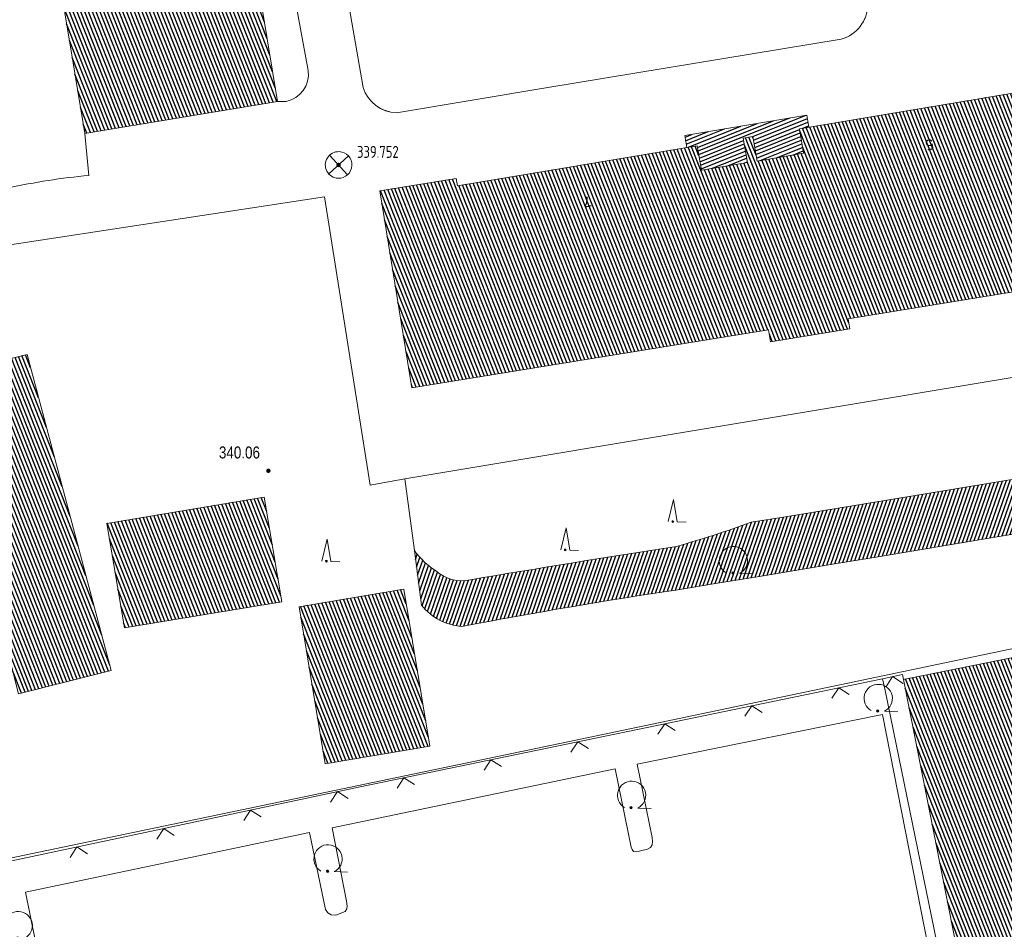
# Model space of a CAD drawing. Header units: metres. Extents: x 345144 to 348639, y 5629211 to 5635235.
# Tile 954 of 1056: x 347796 to 347851, y 5630851 to 5630902. Entities that reach past the tile are written whole.
import ezdxf
from ezdxf.enums import TextEntityAlignment as Align

# ---------------------------------------------------------------- set-up
doc = ezdxf.new("R2010")
doc.units = ezdxf.units.M
doc.header["$MEASUREMENT"] = 0
for name, color, linetype in [('011 Gebäude', 7, 'Continuous'), ('028 Geländeform', 7, 'Continuous'), ('028 Geländeform Ausg.', 7, 'Continuous'), ('065-066 Ver_Entsorgung', 7, 'Continuous'), ('065-066 Ver_Entsorgung Ausg.', 7, 'Continuous'), ('081-083 Topographie', 7, 'Continuous'), ('AX Flurstück', 7, 'Continuous'), ('AX Gebäude', 7, 'Continuous'), ('Definitionslinie', 7, 'Continuous'), ('Präsentationsobjekt -Text (punktförmig)', 7, 'Continuous')]:
    doc.layers.add(name, color=color, linetype=linetype)
doc.styles.add('ARIAL', font='arial.ttf', dxfattribs={"height": 1})
doc.styles.add('DIN-6776-IT', font='txt', dxfattribs={"height": 1})
pattern_1 = [(111.5294117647, (0, 0), (-0.186045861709, -0.07339575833), [])]

# ---------------------------------------------------------------- blocks, each defined once
blk = doc.blocks.new('alk_3504_nrw')
at = {"color": 134, "lineweight": 5, "true_color": 0x00b2b2, "flags": 128}
for points in [[(-0.729333, -0.684), (-0.707333, -0.707333), (0.707333, 0.707333)], [(-0.707333, 0.707333), (0.707333, -0.707333)]]:
    blk.add_lwpolyline(points, dxfattribs=at)
at = {"color": 134, "lineweight": 5, "true_color": 0x00b2b2}
for start, end in [(90, -90), (-90, 90)]:
    blk.add_arc((0, 0), 1, start, end, dxfattribs=at)
blk = doc.blocks.new('alk_043x_nrw')
h = blk.add_hatch(color=7)
edge = h.paths.add_edge_path(flags=0)
edge.add_arc((0, 0), 1, 180, 360, ccw=False)
edge.add_arc((0, 0), 1, 0, 180, ccw=False)
blk = doc.blocks.new('alk_7100_nrwx2')
at = {"true_color": 0x2e2e2e}
h = blk.add_hatch(color=250, dxfattribs=at)
edge = h.paths.add_edge_path(flags=0)
edge.add_arc((0.024073, -0.597267), 0.057254, 180, 360, ccw=False)
edge.add_arc((0.024073, -0.597267), 0.057255, 0, 180, ccw=False)
at = {"color": 250, "lineweight": 5, "true_color": 0x2e2e2e, "flags": 128}
blk.add_lwpolyline([(0.349382, -0.597267), (1, -0.597267)], dxfattribs=at)
at = {"color": 250, "lineweight": 5, "true_color": 0x2e2e2e}
for centre, radius, start, end in [((0.024073, 0.012362), 0.690995, -61.9148169, -118.0851831), ((0.024073, -0.597267), 0.057255, 0, 180), ((0.024073, -0.597267), 0.057254, 180, 0)]:
    blk.add_arc(centre, radius, start, end, dxfattribs=at)
blk = doc.blocks.new('alk_7200_nrwx2')
at = {"true_color": 0x2e2e2e}
h = blk.add_hatch(color=250, dxfattribs=at)
edge = h.paths.add_edge_path(flags=0)
edge.add_arc((-0.020544, -0.388118), 0.055525, 180, 360, ccw=False)
edge.add_arc((-0.020544, -0.388118), 0.055525, 0, 180, ccw=False)
at = {"color": 250, "lineweight": 5, "true_color": 0x2e2e2e, "flags": 128}
blk.add_lwpolyline([(-0.298168, -0.388118), (-0.020544, 1), (0.257079, -0.388118), (0.812326, -0.388118)], dxfattribs=at)
blk.add_lwpolyline([(-0.298168, -0.388118), (-0.020544, 1), (0.257079, -0.388118), (0.812326, -0.388118)], dxfattribs=at)
at = {"color": 250, "lineweight": 5, "true_color": 0x2e2e2e}
for start, end in [(0, 180), (180, 0)]:
    blk.add_arc((-0.020544, -0.388118), 0.055525, start, end, dxfattribs=at)

msp = doc.modelspace()

# ---------------------------------------------------------------- hatches: boundary and pattern name
at = {"layer": '011 Gebäude', "true_color": 0x8f8f8f}
h = msp.add_hatch(dxfattribs=at)
h.set_pattern_fill('_USER', color=252, scale=0.2, angle=201.8823529, style=0, pattern_type=0)
h.set_pattern_definition([(201.882352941, (0, 0), (0.074540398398, -0.185590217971), [])])
h.paths.add_polyline_path([(347839.895, 5630896.575), (347840.009, 5630895.895), (347840.009, 5630895.895), (347839.478, 5630895.806), (347839.478, 5630895.806), (347839.708, 5630894.429), (347839.708, 5630894.429), (347837.093, 5630893.992), (347837.093, 5630893.992), (347836.863, 5630895.366), (347836.863, 5630895.366), (347836.318, 5630895.275), (347836.318, 5630895.275), (347836.548, 5630893.902), (347836.548, 5630893.902), (347833.961, 5630893.47), (347833.961, 5630893.47), (347833.73, 5630894.851), (347833.73, 5630894.851), (347833.137, 5630894.752), (347833.137, 5630894.752), (347833.024, 5630895.427), (347833.024, 5630895.427)], flags=0)
at = {"layer": '028 Geländeform', "true_color": 0xb27500}
h = msp.add_hatch(dxfattribs=at)
h.set_pattern_fill('_USER', color=44, scale=0.2, angle=250.9552152, style=0, pattern_type=0)
h.set_pattern_definition([(250.9552151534, (0, 0), (0.1890527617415, -0.065261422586), [])])
edge = h.paths.add_edge_path(flags=0)
edge.add_line((347880.336, 5630880.771), (347880.679, 5630878.001))
edge.add_line((347880.679, 5630878.001), (347880.679, 5630878.001))
edge.add_line((347880.679, 5630878.001), (347868.374, 5630875.805))
edge.add_line((347868.374, 5630875.805), (347868.374, 5630875.805))
edge.add_line((347868.374, 5630875.805), (347866.140625, 5630875.426875))
edge.add_line((347866.140625, 5630875.426875), (347863.907031, 5630875.049984))
edge.add_line((347863.907031, 5630875.049984), (347861.673438, 5630874.673094))
edge.add_line((347861.673438, 5630874.673094), (347859.439625, 5630874.297438))
edge.add_line((347859.439625, 5630874.297438), (347857.205813, 5630873.921781))
edge.add_line((347857.205813, 5630873.921781), (347854.971781, 5630873.547359))
edge.add_line((347854.971781, 5630873.547359), (347852.73775, 5630873.172938))
edge.add_line((347852.73775, 5630873.172938), (347850.5035, 5630872.79975))
edge.add_line((347850.5035, 5630872.79975), (347848.26925, 5630872.426563))
edge.add_line((347848.26925, 5630872.426563), (347846.034781, 5630872.054609))
edge.add_line((347846.034781, 5630872.054609), (347843.800313, 5630871.682656))
edge.add_line((347843.800313, 5630871.682656), (347841.565625, 5630871.311938))
edge.add_line((347841.565625, 5630871.311938), (347839.330937, 5630870.941219))
edge.add_line((347839.330937, 5630870.941219), (347837.096031, 5630870.571734))
edge.add_line((347837.096031, 5630870.571734), (347834.861125, 5630870.20225))
edge.add_line((347834.861125, 5630870.20225), (347832.626, 5630869.834))
edge.add_line((347832.626, 5630869.834), (347832.626, 5630869.834))
edge.add_line((347832.626, 5630869.834), (347831.864125, 5630869.7205))
edge.add_line((347831.864125, 5630869.7205), (347831.102906, 5630869.603094))
edge.add_line((347831.102906, 5630869.603094), (347830.341688, 5630869.485688))
edge.add_line((347830.341688, 5630869.485688), (347829.581125, 5630869.364375))
edge.add_line((347829.581125, 5630869.364375), (347828.820563, 5630869.243063))
edge.add_line((347828.820563, 5630869.243063), (347828.060656, 5630869.117844))
edge.add_line((347828.060656, 5630869.117844), (347827.30075, 5630868.992625))
edge.add_line((347827.30075, 5630868.992625), (347826.5415, 5630868.8635))
edge.add_line((347826.5415, 5630868.8635), (347825.78225, 5630868.734375))
edge.add_line((347825.78225, 5630868.734375), (347825.023656, 5630868.601344))
edge.add_line((347825.023656, 5630868.601344), (347824.265063, 5630868.468313))
edge.add_line((347824.265063, 5630868.468313), (347823.507125, 5630868.331375))
edge.add_line((347823.507125, 5630868.331375), (347822.749188, 5630868.194438))
edge.add_line((347822.749188, 5630868.194438), (347821.991906, 5630868.053594))
edge.add_line((347821.991906, 5630868.053594), (347821.234625, 5630867.91275))
edge.add_line((347821.234625, 5630867.91275), (347820.478, 5630867.768))
edge.add_line((347820.478, 5630867.768), (347820.478, 5630867.768))
edge.add_line((347820.478, 5630867.768), (347820.304875, 5630867.784))
edge.add_line((347820.304875, 5630867.784), (347820.139438, 5630867.814672))
edge.add_line((347820.139438, 5630867.814672), (347819.974, 5630867.845344))
edge.add_line((347819.974, 5630867.845344), (347819.81625, 5630867.890688))
edge.add_line((347819.81625, 5630867.890688), (347819.6585, 5630867.936031))
edge.add_line((347819.6585, 5630867.936031), (347819.508438, 5630867.996047))
edge.add_line((347819.508438, 5630867.996047), (347819.358375, 5630868.056063))
edge.add_line((347819.358375, 5630868.056063), (347819.216, 5630868.13075))
edge.add_line((347819.216, 5630868.13075), (347819.073625, 5630868.205438))
edge.add_line((347819.073625, 5630868.205438), (347818.938938, 5630868.294797))
edge.add_line((347818.938938, 5630868.294797), (347818.80425, 5630868.384156))
edge.add_line((347818.80425, 5630868.384156), (347818.67725, 5630868.488188))
edge.add_line((347818.67725, 5630868.488188), (347818.55025, 5630868.592219))
edge.add_line((347818.55025, 5630868.592219), (347818.430938, 5630868.710922))
edge.add_line((347818.430938, 5630868.710922), (347818.311625, 5630868.829625))
edge.add_line((347818.311625, 5630868.829625), (347818.2, 5630868.963))
edge.add_line((347818.2, 5630868.963), (347818.2, 5630868.963))
edge.add_line((347818.2, 5630868.963), (347817.798, 5630872.044))
edge.add_line((347817.798, 5630872.044), (347817.798, 5630872.044))
edge.add_line((347817.798, 5630872.044), (347817.85925, 5630871.960875))
edge.add_line((347817.85925, 5630871.960875), (347817.923625, 5630871.881016))
edge.add_line((347817.923625, 5630871.881016), (347817.988, 5630871.801156))
edge.add_line((347817.988, 5630871.801156), (347818.0555, 5630871.724563))
edge.add_line((347818.0555, 5630871.724563), (347818.123, 5630871.647969))
edge.add_line((347818.123, 5630871.647969), (347818.193625, 5630871.574641))
edge.add_line((347818.193625, 5630871.574641), (347818.26425, 5630871.501313))
edge.add_line((347818.26425, 5630871.501313), (347818.338, 5630871.43125))
edge.add_line((347818.338, 5630871.43125), (347818.41175, 5630871.361188))
edge.add_line((347818.41175, 5630871.361188), (347818.488625, 5630871.294391))
edge.add_line((347818.488625, 5630871.294391), (347818.5655, 5630871.227594))
edge.add_line((347818.5655, 5630871.227594), (347818.6455, 5630871.164063))
edge.add_line((347818.6455, 5630871.164063), (347818.7255, 5630871.100531))
edge.add_line((347818.7255, 5630871.100531), (347818.808625, 5630871.040266))
edge.add_line((347818.808625, 5630871.040266), (347818.89175, 5630870.98))
edge.add_line((347818.89175, 5630870.98), (347818.978, 5630870.923))
edge.add_arc((347820.468, 5630872.554), 2.209131, 227.5867399, 282.627254)
edge.add_line((347820.951, 5630870.398), (347821.675, 5630870.521375))
edge.add_line((347821.675, 5630870.521375), (347822.399219, 5630870.643328))
edge.add_line((347822.399219, 5630870.643328), (347823.123438, 5630870.765281))
edge.add_line((347823.123438, 5630870.765281), (347823.847875, 5630870.885813))
edge.add_line((347823.847875, 5630870.885813), (347824.572313, 5630871.006344))
edge.add_line((347824.572313, 5630871.006344), (347825.296969, 5630871.125453))
edge.add_line((347825.296969, 5630871.125453), (347826.021625, 5630871.244563))
edge.add_line((347826.021625, 5630871.244563), (347826.7465, 5630871.36225))
edge.add_line((347826.7465, 5630871.36225), (347827.471375, 5630871.479938))
edge.add_line((347827.471375, 5630871.479938), (347828.196469, 5630871.596203))
edge.add_line((347828.196469, 5630871.596203), (347828.921563, 5630871.712469))
edge.add_line((347828.921563, 5630871.712469), (347829.646875, 5630871.827313))
edge.add_line((347829.646875, 5630871.827313), (347830.372188, 5630871.942156))
edge.add_line((347830.372188, 5630871.942156), (347831.097719, 5630872.055578))
edge.add_line((347831.097719, 5630872.055578), (347831.82325, 5630872.169))
edge.add_line((347831.82325, 5630872.169), (347832.549, 5630872.281))
edge.add_line((347832.549, 5630872.281), (347832.549, 5630872.281))
edge.add_line((347832.549, 5630872.281), (347832.815875, 5630872.356))
edge.add_line((347832.815875, 5630872.356), (347833.081969, 5630872.433438))
edge.add_line((347833.081969, 5630872.433438), (347833.348063, 5630872.510875))
edge.add_line((347833.348063, 5630872.510875), (347833.613375, 5630872.59075))
edge.add_line((347833.613375, 5630872.59075), (347833.878687, 5630872.670625))
edge.add_line((347833.878687, 5630872.670625), (347834.143219, 5630872.752937))
edge.add_line((347834.143219, 5630872.752937), (347834.40775, 5630872.83525))
edge.add_line((347834.40775, 5630872.83525), (347834.6715, 5630872.92))
edge.add_line((347834.6715, 5630872.92), (347834.93525, 5630873.00475))
edge.add_line((347834.93525, 5630873.00475), (347835.198219, 5630873.091938))
edge.add_line((347835.198219, 5630873.091938), (347835.461188, 5630873.179125))
edge.add_line((347835.461188, 5630873.179125), (347835.723375, 5630873.26875))
edge.add_line((347835.723375, 5630873.26875), (347835.985562, 5630873.358375))
edge.add_line((347835.985562, 5630873.358375), (347836.246969, 5630873.450438))
edge.add_line((347836.246969, 5630873.450438), (347836.508375, 5630873.5425))
edge.add_line((347836.508375, 5630873.5425), (347836.769, 5630873.637))
edge.add_line((347836.769, 5630873.637), (347836.769, 5630873.637))
edge.add_line((347836.769, 5630873.637), (347838.704375, 5630873.9545))
edge.add_line((347838.704375, 5630873.9545), (347840.639625, 5630874.272656))
edge.add_line((347840.639625, 5630874.272656), (347842.574875, 5630874.590813))
edge.add_line((347842.574875, 5630874.590813), (347844.51, 5630874.909625))
edge.add_line((347844.51, 5630874.909625), (347846.445125, 5630875.228438))
edge.add_line((347846.445125, 5630875.228438), (347848.380125, 5630875.547906))
edge.add_line((347848.380125, 5630875.547906), (347850.315125, 5630875.867375))
edge.add_line((347850.315125, 5630875.867375), (347852.25, 5630876.1875))
edge.add_line((347852.25, 5630876.1875), (347854.184875, 5630876.507625))
edge.add_line((347854.184875, 5630876.507625), (347856.119625, 5630876.828406))
edge.add_line((347856.119625, 5630876.828406), (347858.054375, 5630877.149188))
edge.add_line((347858.054375, 5630877.149188), (347859.989, 5630877.470625))
edge.add_line((347859.989, 5630877.470625), (347861.923625, 5630877.792063))
edge.add_line((347861.923625, 5630877.792063), (347863.858125, 5630878.114156))
edge.add_line((347863.858125, 5630878.114156), (347865.792625, 5630878.43625))
edge.add_line((347865.792625, 5630878.43625), (347867.727, 5630878.759))
edge.add_line((347867.727, 5630878.759), (347867.727, 5630878.759))
edge.add_line((347867.727, 5630878.759), (347880.336, 5630880.771))
at = {"layer": 'AX Gebäude', "true_color": 0x4f4f4f}
h = msp.add_hatch(dxfattribs=at)
h.set_pattern_fill('_USER', color=251, scale=0.2, angle=111.5294118, style=0, pattern_type=0)
h.set_pattern_definition(pattern_1)
h.paths.add_polyline_path([(347795.87, 5630915.836), (347806.752, 5630917.644), (347810.089, 5630897.347), (347799.239, 5630895.546)], flags=0)
h = msp.add_hatch(dxfattribs=at)
h.set_pattern_fill('_USER', color=251, scale=0.2, angle=111.5294118, style=0, pattern_type=0)
h.set_pattern_definition(pattern_1)
h.paths.add_polyline_path([(347839.478, 5630895.807), (347853.304, 5630898.123), (347853.526, 5630896.796), (347856.118, 5630897.23), (347855.893, 5630898.573), (347856.429, 5630898.662), (347856.651, 5630897.332), (347859.225, 5630897.762), (347859.002, 5630899.098), (347872.806, 5630901.394), (347872.746, 5630901.757), (347877.182, 5630902.487), (347879.004, 5630891.426), (347858.52, 5630888.051), (347858.643, 5630887.299), (347854.266, 5630886.578), (347854.187, 5630887.061), (347842.234, 5630885.099), (347842.326, 5630884.539), (347837.858, 5630883.809), (347837.748, 5630884.485), (347817.659, 5630881.209), (347815.849, 5630892.309), (347820.149, 5630893.011), (347820.217, 5630892.598), (347833.731, 5630894.85), (347833.962, 5630893.47), (347836.548, 5630893.901), (347836.319, 5630895.275), (347836.864, 5630895.366), (347837.093, 5630893.991), (347839.708, 5630894.429)], flags=0)
h = msp.add_hatch(dxfattribs=at)
h.set_pattern_fill('_USER', color=251, scale=0.2, angle=111.5294118, style=0, pattern_type=0)
h.set_pattern_definition(pattern_1)
h.paths.add_polyline_path([(347795.982, 5630883.1), (347800.721, 5630865.286), (347795.504, 5630863.967), (347790.981, 5630881.835)], flags=0)
h = msp.add_hatch(dxfattribs=at)
h.set_pattern_fill('_USER', color=251, scale=0.2, angle=111.5294118, style=0, pattern_type=0)
h.set_pattern_definition(pattern_1)
h.paths.add_polyline_path([(347800.484, 5630873.577), (347809.344, 5630875.062), (347810.338, 5630869.165), (347801.47, 5630867.685)], flags=0)
h = msp.add_hatch(dxfattribs=at)
h.set_pattern_fill('_USER', color=251, scale=0.2, angle=111.5294118, style=0, pattern_type=0)
h.set_pattern_definition(pattern_1)
h.paths.add_polyline_path([(347811.302, 5630868.883), (347817.203, 5630869.873), (347818.672, 5630861.027), (347812.777, 5630860.037)], flags=0)
h = msp.add_hatch(dxfattribs=at)
h.set_pattern_fill('_USER', color=251, scale=0.2, angle=111.5294118, style=0, pattern_type=0)
h.set_pattern_definition(pattern_1)
h.paths.add_polyline_path([(347861.892, 5630851.548), (347848.54, 5630848.649), (347845.346, 5630864.789), (347858.619, 5630867.441)], flags=0)

# ---------------------------------------------------------------- linework, layer by layer
at = {"layer": '011 Gebäude', "color": 251, "linetype": 'Continuous', "lineweight": 13, "true_color": 0x4f4f4f, "flags": 128}
msp.add_lwpolyline([(347839.895, 5630896.575), (347840.009, 5630895.895), (347840.009, 5630895.895), (347839.478, 5630895.806), (347839.478, 5630895.806), (347839.708, 5630894.429), (347839.708, 5630894.429), (347837.093, 5630893.992), (347837.093, 5630893.992), (347836.863, 5630895.366), (347836.863, 5630895.366), (347836.318, 5630895.275), (347836.318, 5630895.275), (347836.548, 5630893.902), (347836.548, 5630893.902), (347833.961, 5630893.47), (347833.961, 5630893.47), (347833.73, 5630894.851), (347833.73, 5630894.851), (347833.137, 5630894.752), (347833.137, 5630894.752), (347833.024, 5630895.427), (347833.024, 5630895.427), (347839.895, 5630896.575)], dxfattribs=at)
at = {"layer": '081-083 Topographie', "color": 7, "linetype": 'Continuous', "lineweight": 5, "flags": 128}
for points in [[(347814.914, 5630898.135), (347810.431, 5630923.904)], [(347808.521, 5630906.881), (347810.33, 5630907.157), (347810.33, 5630907.157), (347811.815, 5630899.082)], [(347841.829, 5630900.859), (347825.197, 5630898.114), (347825.197, 5630898.114), (347816.795, 5630896.712)], [(347810.569, 5630897.344), (347810.089, 5630897.347)], [(347799.462, 5630893.184), (347799.238, 5630895.546)], [(347793.693, 5630888.623), (347794.531, 5630889.185), (347794.531, 5630889.185), (347812.744, 5630891.975), (347812.744, 5630891.975), (347815.307, 5630875.73), (347815.307, 5630875.73), (347817.263, 5630876.078), (347817.263, 5630876.078), (347855.17, 5630882.408), (347855.17, 5630882.408), (347881.33, 5630886.802)], [(347817.263, 5630876.078), (347817.798, 5630872.044)], [(347785.136, 5630852.393), (347788.542, 5630853.14), (347788.542, 5630853.14), (347792.602, 5630854.03), (347792.602, 5630854.03), (347792.632, 5630854.037), (347792.632, 5630854.037), (347814.737, 5630858.735), (347814.737, 5630858.735), (347844.166, 5630864.828), (347844.166, 5630864.828), (347845.29, 5630865.062), (347845.29, 5630865.062), (347845.346, 5630864.789)], [(347844.166, 5630864.828), (347844.304, 5630864.155), (347844.304, 5630864.155), (347847.693, 5630847.681)], [(347847.166, 5630847.529), (347844.157, 5630862.813), (347844.157, 5630862.813), (347830.348, 5630860.005), (347830.348, 5630860.005), (347831.185, 5630855.876), (347831.185, 5630855.876), (347831.207, 5630855.649), (347831.207, 5630855.649), (347831.185, 5630855.466), (347831.185, 5630855.466), (347831.087, 5630855.325), (347831.087, 5630855.325), (347830.921, 5630855.227), (347830.921, 5630855.227), (347830.537, 5630855.128), (347830.537, 5630855.128), (347830.328, 5630855.076), (347830.328, 5630855.076), (347830.14, 5630855.098), (347830.14, 5630855.098), (347830.07, 5630855.201), (347830.07, 5630855.201), (347829.998, 5630855.344), (347829.998, 5630855.344), (347829.103, 5630859.745), (347829.103, 5630859.745), (347813.171, 5630856.429), (347813.171, 5630856.429), (347813.975, 5630852.285), (347813.975, 5630852.285), (347814.019, 5630852.018), (347814.019, 5630852.018), (347813.991, 5630851.856), (347813.991, 5630851.856), (347813.894, 5630851.716), (347813.894, 5630851.716), (347813.365, 5630851.512), (347813.365, 5630851.512), (347813.108, 5630851.524), (347813.108, 5630851.524), (347812.919, 5630851.628), (347812.919, 5630851.628), (347812.788, 5630851.817), (347812.788, 5630851.817), (347811.886, 5630856.153), (347811.886, 5630856.153), (347795.894, 5630852.795), (347795.894, 5630852.795), (347797.046, 5630847.155)]]:
    msp.add_lwpolyline(points, dxfattribs=at)
at = {"layer": '081-083 Topographie', "color": 7, "linetype": 'Continuous', "lineweight": 5}
for centre, radius, start, end in [((347841.318, 5630902.794), 2.002056, -75.2068935, 0.429281), ((347810.265, 5630898.878), 1.563367, -78.790662, 7.4977701), ((347816.848, 5630898.738), 2.026693, -162.6830939, -91.4985113), ((347803.36, 5630853.286), 40.087563, 95.5800389, 102.1744169)]:
    msp.add_arc(centre, radius, start, end, dxfattribs=at)
at = {"layer": 'AX Flurstück', "color": 8, "linetype": 'Continuous', "lineweight": 13, "true_color": 0x808080, "flags": 128}
for points in [[(347900.315, 5630939.103), (347904.402, 5630912.869), (347908.559, 5630886.123), (347909.88, 5630878.734), (347886.012, 5630873.75), (347868.188, 5630870.02), (347826.436, 5630861.279), (347784.845, 5630852.592), (347783.606, 5630854.623), (347782.276, 5630856.108), (347774.149, 5630865.174), (347766.433, 5630873.783), (347763.887, 5630876.628), (347791.515, 5630897.551), (347788.286, 5630915.594)], [(347826.436, 5630861.279), (347868.188, 5630870.02), (347886.012, 5630873.75), (347891.093, 5630848.816), (347893.078, 5630848.415), (347899.684, 5630818.147)], [(347898.724, 5630813.243), (347900.561, 5630804.513), (347871.849, 5630796.313), (347860.576, 5630792.258), (347848.564, 5630779.357), (347835.034, 5630768.729), (347823.121, 5630788.556), (347813.12, 5630805.213), (347804.547, 5630819.57), (347796.967, 5630832.256), (347789.969, 5630843.978), (347784.845, 5630852.592), (347826.436, 5630861.279)]]:
    msp.add_lwpolyline(points, dxfattribs=at)
at = {"layer": 'AX Gebäude', "color": 7, "linetype": 'Continuous', "lineweight": 5, "flags": 128}
for points in [[(347795.87, 5630915.836), (347806.752, 5630917.644), (347810.089, 5630897.347), (347799.239, 5630895.546), (347795.87, 5630915.836)], [(347839.478, 5630895.807), (347853.304, 5630898.123)], [(347854.187, 5630887.061), (347842.234, 5630885.099), (347842.326, 5630884.539), (347837.858, 5630883.809), (347837.748, 5630884.485), (347817.659, 5630881.209), (347815.849, 5630892.309), (347820.149, 5630893.011), (347820.217, 5630892.598), (347833.731, 5630894.85), (347833.962, 5630893.47), (347836.548, 5630893.901), (347836.319, 5630895.275), (347836.864, 5630895.366), (347837.093, 5630893.991), (347839.708, 5630894.429), (347839.478, 5630895.807)], [(347795.982, 5630883.1), (347800.721, 5630865.286), (347795.504, 5630863.967), (347790.981, 5630881.835), (347795.982, 5630883.1)], [(347800.484, 5630873.577), (347809.344, 5630875.062), (347810.338, 5630869.165), (347801.47, 5630867.685), (347800.484, 5630873.577)], [(347811.302, 5630868.883), (347817.203, 5630869.873), (347818.672, 5630861.027), (347812.777, 5630860.037), (347811.302, 5630868.883)], [(347861.892, 5630851.548), (347848.54, 5630848.649), (347845.346, 5630864.789), (347858.619, 5630867.441), (347861.892, 5630851.548)]]:
    msp.add_lwpolyline(points, dxfattribs=at)
at = {"layer": 'Definitionslinie', "color": 7, "linetype": 'Continuous', "lineweight": 5, "flags": 128}
for points in [[(347810.431, 5630923.904), (347814.914, 5630898.135)], [(347810.33, 5630907.157), (347811.815, 5630899.082)], [(347825.197, 5630898.114), (347841.829, 5630900.859)], [(347816.795, 5630896.712), (347825.197, 5630898.114)], [(347810.089, 5630897.347), (347810.569, 5630897.344)], [(347799.238, 5630895.546), (347799.462, 5630893.184)], [(347794.531, 5630889.185), (347812.744, 5630891.975)], [(347812.744, 5630891.975), (347815.307, 5630875.73)], [(347817.263, 5630876.078), (347855.17, 5630882.408)], [(347815.307, 5630875.73), (347817.263, 5630876.078)], [(347817.263, 5630876.078), (347817.798, 5630872.044)], [(347814.737, 5630858.735), (347844.166, 5630864.828)], [(347844.166, 5630864.828), (347845.29, 5630865.062)], [(347844.166, 5630864.828), (347844.304, 5630864.155)], [(347845.319, 5630864.557), (347844.728, 5630864.945), (347844.34, 5630864.354)], [(347845.319, 5630864.557), (347844.728, 5630864.945), (347844.34, 5630864.354)], [(347845.29, 5630865.062), (347845.346, 5630864.789)], [(347842.283, 5630863.927), (347841.692, 5630864.316), (347841.304, 5630863.725)], [(347842.283, 5630863.927), (347841.692, 5630864.316), (347841.304, 5630863.725)], [(347844.304, 5630864.155), (347847.693, 5630847.681)], [(347837.387, 5630862.914), (347836.796, 5630863.302), (347836.407, 5630862.711)], [(347837.387, 5630862.914), (347836.796, 5630863.302), (347836.407, 5630862.711)], [(347830.348, 5630860.005), (347844.157, 5630862.813)], [(347844.157, 5630862.813), (347847.166, 5630847.529)], [(347832.491, 5630861.9), (347831.9, 5630862.288), (347831.511, 5630861.697)], [(347832.491, 5630861.9), (347831.9, 5630862.288), (347831.511, 5630861.697)], [(347827.594, 5630860.886), (347827.003, 5630861.275), (347826.615, 5630860.684)], [(347827.594, 5630860.886), (347827.003, 5630861.275), (347826.615, 5630860.684)], [(347813.171, 5630856.429), (347829.103, 5630859.745)], [(347822.698, 5630859.873), (347822.107, 5630860.261), (347821.719, 5630859.67)], [(347822.698, 5630859.873), (347822.107, 5630860.261), (347821.719, 5630859.67)], [(347829.103, 5630859.745), (347829.998, 5630855.344)], [(347830.348, 5630860.005), (347831.185, 5630855.876)], [(347817.802, 5630858.859), (347817.211, 5630859.247), (347816.823, 5630858.656)], [(347817.802, 5630858.859), (347817.211, 5630859.247), (347816.823, 5630858.656)], [(347792.632, 5630854.037), (347814.737, 5630858.735)], [(347814.059, 5630858.08), (347813.466, 5630858.465), (347813.081, 5630857.872)], [(347814.059, 5630858.08), (347813.466, 5630858.465), (347813.081, 5630857.872)], [(347809.168, 5630857.04), (347808.575, 5630857.425), (347808.19, 5630856.832)], [(347809.168, 5630857.04), (347808.575, 5630857.425), (347808.19, 5630856.832)], [(347813.171, 5630856.429), (347813.975, 5630852.285)], [(347795.894, 5630852.795), (347811.886, 5630856.153)], [(347804.278, 5630856.001), (347803.685, 5630856.386), (347803.299, 5630855.793)], [(347804.278, 5630856.001), (347803.685, 5630856.386), (347803.299, 5630855.793)], [(347811.886, 5630856.153), (347812.788, 5630851.817)], [(347831.185, 5630855.876), (347831.207, 5630855.649)], [(347799.387, 5630854.961), (347798.794, 5630855.347), (347798.409, 5630854.754)], [(347799.387, 5630854.961), (347798.794, 5630855.347), (347798.409, 5630854.754)], [(347829.998, 5630855.344), (347830.07, 5630855.201)], [(347830.921, 5630855.227), (347831.087, 5630855.325)], [(347831.087, 5630855.325), (347831.185, 5630855.466)], [(347831.185, 5630855.466), (347831.207, 5630855.649)], [(347830.07, 5630855.201), (347830.14, 5630855.098)], [(347830.14, 5630855.098), (347830.328, 5630855.076)], [(347830.328, 5630855.076), (347830.537, 5630855.128)], [(347830.537, 5630855.128), (347830.921, 5630855.227)], [(347795.894, 5630852.795), (347797.046, 5630847.155)], [(347813.975, 5630852.285), (347814.019, 5630852.018)], [(347813.991, 5630851.856), (347814.019, 5630852.018)], [(347812.788, 5630851.817), (347812.919, 5630851.628)], [(347812.919, 5630851.628), (347813.108, 5630851.524)], [(347813.108, 5630851.524), (347813.365, 5630851.512)], [(347813.365, 5630851.512), (347813.894, 5630851.716)], [(347813.894, 5630851.716), (347813.991, 5630851.856)]]:
    msp.add_lwpolyline(points, dxfattribs=at)
at = {"layer": 'Definitionslinie', "color": 250, "linetype": 'Continuous', "lineweight": 13, "true_color": 0x2e2e2e, "flags": 128}
for points in [[(347833.024, 5630895.427), (347839.895, 5630896.575)], [(347839.895, 5630896.575), (347840.009, 5630895.895)], [(347833.024, 5630895.427), (347833.137, 5630894.752)]]:
    msp.add_lwpolyline(points, dxfattribs=at)
at = {"layer": 'Definitionslinie', "color": 44, "linetype": 'Continuous', "lineweight": 5, "true_color": 0xb27500, "flags": 128}
for points in [[(347836.769, 5630873.637), (347838.704375, 5630873.9545), (347840.639625, 5630874.272656), (347842.574875, 5630874.590813), (347844.51, 5630874.909625), (347846.445125, 5630875.228438), (347848.380125, 5630875.547906), (347850.315125, 5630875.867375), (347852.25, 5630876.1875), (347854.184875, 5630876.507625), (347856.119625, 5630876.828406), (347858.054375, 5630877.149188), (347859.989, 5630877.470625), (347861.923625, 5630877.792063), (347863.858125, 5630878.114156), (347865.792625, 5630878.43625), (347867.727, 5630878.759)], [(347832.626, 5630869.834), (347834.861125, 5630870.20225), (347837.096031, 5630870.571734), (347839.330937, 5630870.941219), (347841.565625, 5630871.311938), (347843.800313, 5630871.682656), (347846.034781, 5630872.054609), (347848.26925, 5630872.426563), (347850.5035, 5630872.79975), (347852.73775, 5630873.172938), (347854.971781, 5630873.547359), (347857.205813, 5630873.921781), (347859.439625, 5630874.297438), (347861.673438, 5630874.673094), (347863.907031, 5630875.049984), (347866.140625, 5630875.426875), (347868.374, 5630875.805)], [(347832.549, 5630872.281), (347832.815875, 5630872.356), (347833.081969, 5630872.433438), (347833.348063, 5630872.510875), (347833.613375, 5630872.59075), (347833.878687, 5630872.670625), (347834.143219, 5630872.752937), (347834.40775, 5630872.83525), (347834.6715, 5630872.92), (347834.93525, 5630873.00475), (347835.198219, 5630873.091938), (347835.461188, 5630873.179125), (347835.723375, 5630873.26875), (347835.985562, 5630873.358375), (347836.246969, 5630873.450438), (347836.508375, 5630873.5425), (347836.769, 5630873.637)], [(347817.798, 5630872.044), (347817.85925, 5630871.960875), (347817.923625, 5630871.881016), (347817.988, 5630871.801156), (347818.0555, 5630871.724563), (347818.123, 5630871.647969), (347818.193625, 5630871.574641), (347818.26425, 5630871.501313), (347818.338, 5630871.43125), (347818.41175, 5630871.361188), (347818.488625, 5630871.294391), (347818.5655, 5630871.227594), (347818.6455, 5630871.164063), (347818.7255, 5630871.100531), (347818.808625, 5630871.040266), (347818.89175, 5630870.98), (347818.978, 5630870.923)], [(347817.798, 5630872.044), (347818.2, 5630868.963)], [(347820.951, 5630870.398), (347821.675, 5630870.521375), (347822.399219, 5630870.643328), (347823.123438, 5630870.765281), (347823.847875, 5630870.885813), (347824.572313, 5630871.006344), (347825.296969, 5630871.125453), (347826.021625, 5630871.244563), (347826.7465, 5630871.36225), (347827.471375, 5630871.479938), (347828.196469, 5630871.596203), (347828.921563, 5630871.712469), (347829.646875, 5630871.827313), (347830.372188, 5630871.942156), (347831.097719, 5630872.055578), (347831.82325, 5630872.169), (347832.549, 5630872.281)], [(347820.478, 5630867.768), (347821.234625, 5630867.91275), (347821.991906, 5630868.053594), (347822.749188, 5630868.194438), (347823.507125, 5630868.331375), (347824.265063, 5630868.468313), (347825.023656, 5630868.601344), (347825.78225, 5630868.734375), (347826.5415, 5630868.8635), (347827.30075, 5630868.992625), (347828.060656, 5630869.117844), (347828.820563, 5630869.243063), (347829.581125, 5630869.364375), (347830.341688, 5630869.485688), (347831.102906, 5630869.603094), (347831.864125, 5630869.7205), (347832.626, 5630869.834)], [(347818.2, 5630868.963), (347818.311625, 5630868.829625), (347818.430938, 5630868.710922), (347818.55025, 5630868.592219), (347818.67725, 5630868.488188), (347818.80425, 5630868.384156), (347818.938938, 5630868.294797), (347819.073625, 5630868.205438), (347819.216, 5630868.13075), (347819.358375, 5630868.056063), (347819.508438, 5630867.996047), (347819.6585, 5630867.936031), (347819.81625, 5630867.890688), (347819.974, 5630867.845344), (347820.139438, 5630867.814672), (347820.304875, 5630867.784), (347820.478, 5630867.768)]]:
    msp.add_lwpolyline(points, dxfattribs=at)
at = {"layer": 'Definitionslinie', "color": 7, "linetype": 'Continuous', "lineweight": 5}
for centre, radius, start, end in [((347841.318, 5630902.794), 2.001336, -75.2068935, 0.429281), ((347810.265, 5630898.878), 1.563832, -78.790662, 7.4977701), ((347816.848, 5630898.738), 2.025825, -162.6830939, -91.4985113), ((347803.36, 5630853.286), 40.087563, 95.5800389, 102.1744169)]:
    msp.add_arc(centre, radius, start, end, dxfattribs=at)
at = {"layer": 'Definitionslinie', "color": 44, "linetype": 'Continuous', "lineweight": 5, "true_color": 0xb27500}
msp.add_arc((347820.468, 5630872.554), 2.209131, -132.4132601, -77.372746, dxfattribs=at)

# ---------------------------------------------------------------- block references
at = {"layer": '028 Geländeform', "xscale": 0.125, "yscale": 0.125}
for p, rotation in [((347813.53, 5630893.769), -2.325521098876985), ((347809.574, 5630876.543), -2.326094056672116)]:
    msp.add_blockref('alk_043x_nrw', p, dxfattribs=dict(at, rotation=rotation))
at = {"layer": '065-066 Ver_Entsorgung', "xscale": 0.75, "yscale": 0.75, "rotation": -2.325521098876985}
msp.add_blockref('alk_3504_nrw', (347813.53, 5630893.769), dxfattribs=at)
at = {"layer": '081-083 Topographie'}
for name, p, xscale, yscale, rotation in [('alk_7200_nrwx2', (347832.38, 5630874.024), 0.9005, 0.9005, -2.325463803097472), ('alk_7200_nrwx2', (347826.326, 5630872.43), 0.9005, 0.9005, -2.325463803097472), ('alk_7200_nrwx2', (347812.874, 5630871.788), 0.9005, 0.9005, -2.326094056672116), ('alk_7100_nrwx2', (347835.737, 5630871.468), 1.15275, 1.15275, -2.325521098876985), ('alk_7100_nrwx2', (347843.89, 5630863.7), 1.15275, 1.15275, -2.325521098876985), ('alk_7100_nrwx2', (347830.002, 5630858.243), 1.15275, 1.15275, -2.325521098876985), ('alk_7100_nrwx2', (347812.908, 5630854.664), 1.15275, 1.15275, -2.326094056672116), ('alk_7100_nrwx2', (347795.457, 5630850.904), 1.15275, 1.15275, -2.325521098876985)]:
    msp.add_blockref(name, p, dxfattribs=dict(at, xscale=xscale, yscale=yscale, rotation=rotation))

# ---------------------------------------------------------------- texts
at = {"layer": '028 Geländeform Ausg.', "color": 44, "true_color": 0xb27500, "style": 'ARIAL', "width": 0.8}
msp.add_text('340.06', height=0.6761366, dxfattribs=at).set_placement((347806.79, 5630877.234))
at = {"layer": '065-066 Ver_Entsorgung Ausg.', "color": 134, "true_color": 0x00b2b2, "style": 'DIN-6776-IT', "width": 0.8}
msp.add_text('339.752', height=0.6762, dxfattribs=at).set_placement((347814.566, 5630894.168))
at = {"layer": 'Präsentationsobjekt -Text (punktförmig)', "color": 7, "style": 'ARIAL'}
for s, rotation, p in [('5', -168.0591368, (347846.752, 5630895.2)), ('7', -168.0591367, (347827.461, 5630891.981))]:
    msp.add_text(s, height=0.58947, rotation=rotation, dxfattribs=at).set_placement(p, align=Align.CENTER)

doc.saveas('drawing.dxf')
